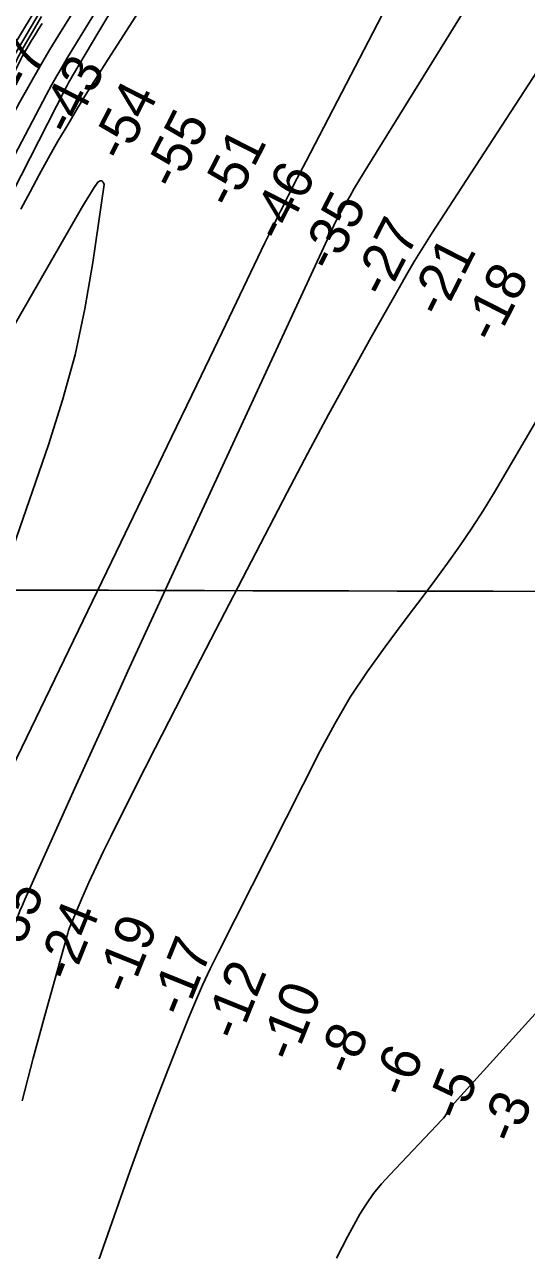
# Model space of a CAD drawing. Extents: x 3172231 to 3210228, y 940198 to 965780.
# Drawn here: x 3189174 to 3190025, y 956702 to 958781 of the extents above; entities that cross this region are included whole.
import ezdxf

# ---------------------------------------------------------------- set-up
doc = ezdxf.new("R2010")
doc.units = 0
for name, color, linetype in [('V-GRID-MAJR', 7, 'Continuous'), ('V-RIVR-RANG', 7, 'Continuous'), ('V-TOPO-DPTH', 7, 'Continuous'), ('V-TOPO-MAJR', 7, 'Continuous'), ('V-TOPO-MINR', 7, 'Continuous')]:
    doc.layers.add(name, color=color, linetype=linetype)

msp = doc.modelspace()

# ---------------------------------------------------------------- linework, layer by layer
at = {"layer": 'V-GRID-MAJR'}
msp.add_spline([(3176521.954, 957856.218), (3181737.509, 957841.425), (3186953.067, 957827.391), (3192168.626, 957814.116), (3197384.187, 957801.599), (3202599.75, 957789.841), (3207815.315, 957778.841), (3207815.316, 957778.841)], degree=3, dxfattribs=at)
at = {"layer": 'V-TOPO-DPTH'}
for points in [[(3189428.057, 959075.419), (3189235.502, 958767.734), (3189217.42, 958738.211), (3189199.722, 958708.465), (3189182.6, 958678.384), (3189165.863, 958648.078), (3189144.344, 958608.211), (3189117.464, 958557.637), (3189091.02, 958506.838), (3189065.231, 958455.704), (3189039.879, 958404.346), (3188638.5, 957577.889), (3188633.429, 957567.44), (3188628.363, 957556.99), (3188623.303, 957546.536), (3188618.247, 957536.08), (3188610.084, 957519.186), (3188608.188, 957515.144), (3188606.386, 957511.059), (3188604.639, 957506.949), (3188604.518, 957506.592), (3188303.327, 956535.18)], [(3188303.327, 956535.18), (3188604.518, 957506.592), (3188604.639, 957506.949), (3188606.386, 957511.059), (3188608.188, 957515.144), (3188610.084, 957519.186), (3188618.247, 957536.08), (3188623.303, 957546.536), (3188628.363, 957556.99), (3188633.429, 957567.44), (3188638.5, 957577.889), (3189039.879, 958404.346), (3189065.231, 958455.704), (3189091.02, 958506.838), (3189117.464, 958557.637), (3189144.344, 958608.211), (3189165.863, 958648.078), (3189182.6, 958678.384), (3189199.722, 958708.465), (3189217.42, 958738.211), (3189235.502, 958767.734), (3189428.057, 959075.419)], [(3189421.757, 959009.735), (3189247.113, 958724.485), (3189237.861, 958709.047), (3189228.807, 958693.497), (3189220.049, 958677.777), (3189211.489, 958661.946), (3189109.111, 958468.237), (3189050.372, 958355.038), (3188992.781, 958241.269), (3188936.913, 958126.644), (3188882.194, 958011.448), (3188666.485, 957548.351), (3188653.773, 957520.231), (3188641.491, 957491.93), (3188629.853, 957463.358), (3188618.645, 957434.605), (3188594.03, 957369.276), (3188571.36, 957307.542), (3188549.389, 957245.568), (3188528.464, 957183.232), (3188508.237, 957120.655), (3188340.07, 956585.018)], [(3189421.757, 959009.735), (3189247.113, 958724.485), (3189237.861, 958709.047), (3189228.807, 958693.497), (3189220.049, 958677.777), (3189211.489, 958661.946), (3189109.111, 958468.237), (3189050.372, 958355.038), (3188992.781, 958241.269), (3188936.913, 958126.644), (3188882.194, 958011.448), (3188666.485, 957548.351), (3188653.773, 957520.231), (3188641.491, 957491.93), (3188629.853, 957463.358), (3188618.645, 957434.605), (3188594.03, 957369.276), (3188571.36, 957307.542), (3188549.389, 957245.568), (3188528.464, 957183.232), (3188508.237, 957120.655), (3188340.07, 956585.018)], [(3188321.555, 956700.111), (3188368.862, 956864.72), (3188419.809, 957028.239), (3188473.184, 957191.031), (3188576.136, 957493.648), (3188579.984, 957504.537), (3188583.999, 957515.362), (3188588.265, 957526.09), (3188592.7, 957536.754), (3188687.161, 957756.628), (3188740.005, 957876.69), (3188794.252, 957996.101), (3188850.602, 958114.533), (3188908.355, 958232.313), (3189151.107, 958716.498), (3189154.583, 958723.26), (3189158.147, 958729.973), (3189161.845, 958736.613), (3189165.633, 958743.205), (3189225.127, 958844.389)], [(3189225.127, 958844.389), (3189165.633, 958743.205), (3189161.845, 958736.613), (3189158.147, 958729.973), (3189154.583, 958723.26), (3189151.107, 958716.498), (3188908.355, 958232.313), (3188850.602, 958114.533), (3188794.252, 957996.101), (3188740.005, 957876.69), (3188687.161, 957756.628), (3188592.7, 957536.754), (3188588.265, 957526.09), (3188583.999, 957515.362), (3188579.984, 957504.537), (3188576.136, 957493.648), (3188473.184, 957191.031), (3188419.809, 957028.239), (3188368.862, 956864.72), (3188321.555, 956700.111)], [(3189204.138, 958782.029), (3189198.113, 958772.529), (3189192.174, 958762.977), (3189186.362, 958753.346), (3189180.635, 958743.663), (3189170.516, 958726.292), (3189169.924, 958725.249), (3189168.262, 958722.062), (3188756.551, 957873.707), (3188728.074, 957813.94), (3188700.174, 957753.909), (3188673.14, 957693.483), (3188646.683, 957632.795), (3188599.025, 957521.293), (3188596.903, 957516.131), (3188594.878, 957510.931), (3188592.999, 957505.678), (3188591.217, 957500.388), (3188394.923, 956889.532), (3188352.906, 956754.879), (3188312.418, 956619.781)], [(3188312.418, 956619.781), (3188352.906, 956754.879), (3188394.923, 956889.532), (3188591.217, 957500.388), (3188592.999, 957505.678), (3188594.878, 957510.931), (3188596.903, 957516.131), (3188599.025, 957521.293), (3188646.683, 957632.795), (3188673.14, 957693.483), (3188700.174, 957753.909), (3188728.074, 957813.94), (3188756.551, 957873.707), (3189168.262, 958722.062), (3189169.924, 958725.249), (3189170.516, 958726.292), (3189180.635, 958743.663), (3189186.362, 958753.346), (3189192.174, 958762.977), (3189198.113, 958772.529), (3189204.138, 958782.029)], [(3189170.366, 956955.659), (3189189.063, 957028.147), (3189208.56, 957100.436), (3189247.437, 957239.978), (3189248.141, 957242.33), (3189248.905, 957244.662), (3189250.672, 957249.242), (3189271.642, 957298.815), (3189283.35, 957325.743), (3189295.411, 957352.507), (3189308.002, 957379.026), (3189320.946, 957405.382), (3189361.996, 957486.901), (3189395.844, 957553.835), (3189429.846, 957620.691), (3189464.076, 957687.43), (3189498.459, 957754.092), (3189619.321, 957987.433), (3189654.058, 958053.639), (3189689.259, 958119.595), (3189725.155, 958185.174), (3189761.516, 958250.503), (3189808.715, 958334.261), (3189822.036, 958357.394), (3189835.64, 958380.356), (3189849.669, 958403.061), (3189863.982, 958425.594), (3190079.814, 958758.517)], [(3189170.366, 956955.659), (3189189.063, 957028.147), (3189208.56, 957100.436), (3189247.437, 957239.978), (3189248.141, 957242.33), (3189248.905, 957244.662), (3189250.672, 957249.242), (3189271.642, 957298.815), (3189283.35, 957325.743), (3189295.411, 957352.507), (3189308.002, 957379.026), (3189320.946, 957405.382), (3189361.996, 957486.901), (3189395.844, 957553.835), (3189429.846, 957620.691), (3189464.076, 957687.43), (3189498.459, 957754.092), (3189619.321, 957987.433), (3189654.058, 958053.639), (3189689.259, 958119.595), (3189725.155, 958185.174), (3189761.516, 958250.503), (3189808.715, 958334.261), (3189822.036, 958357.394), (3189835.64, 958380.356), (3189849.669, 958403.061), (3189863.982, 958425.594), (3190079.814, 958758.517)], [(3189299.952, 956686.088), (3189330.117, 956771.651), (3189352.923, 956836.077), (3189372.12, 956889.266), (3189391.75, 956942.293), (3189412.03, 956995.074), (3189432.744, 957047.691), (3189452.191, 957096.216), (3189463.867, 957124.286), (3189476.022, 957152.138), (3189488.897, 957179.665), (3189502.252, 957206.975), (3189675.255, 957549.401), (3189699.954, 957595.204), (3189726.222, 957640.03), (3189754.846, 957683.39), (3189785.039, 957725.772), (3189804.219, 957751.227), (3189825.969, 957780.173), (3189847.669, 957809.157), (3189869.292, 957838.198), (3189890.864, 957867.277), (3189911.916, 957896.704), (3189932.324, 957926.555), (3189951.769, 957957.042), (3189970.572, 957987.954), (3190084.163, 958181.605)], [(3190084.163, 958181.605), (3189970.572, 957987.954), (3189951.769, 957957.042), (3189932.324, 957926.555), (3189911.916, 957896.704), (3189890.864, 957867.277), (3189869.292, 957838.198), (3189847.669, 957809.157), (3189825.969, 957780.173), (3189804.219, 957751.227), (3189785.039, 957725.772), (3189754.846, 957683.39), (3189726.222, 957640.03), (3189699.954, 957595.204), (3189675.255, 957549.401), (3189502.252, 957206.975), (3189488.897, 957179.665), (3189476.022, 957152.138), (3189463.867, 957124.286), (3189452.191, 957096.216), (3189432.744, 957047.691), (3189412.03, 956995.074), (3189391.75, 956942.293), (3189372.12, 956889.266), (3189352.923, 956836.077), (3189330.117, 956771.651), (3189299.952, 956686.088)], [(3189702.932, 956688.874), (3189712.383, 956707.764), (3189722.099, 956726.512), (3189732.213, 956745.05), (3189742.591, 956763.446), (3189753.773, 956781.285), (3189765.749, 956798.529), (3189778.918, 956814.88), (3189792.882, 956830.636), (3189881.84, 956924.09), (3189884.082, 956926.594), (3189886.218, 956929.181), (3189888.193, 956931.893), (3189890.061, 956934.687), (3189891.823, 956937.559), (3189893.552, 956940.45), (3189895.232, 956943.37), (3189896.88, 956946.309), (3190754.842, 957893.454)], [(3190754.842, 957893.454), (3189896.88, 956946.309), (3189895.232, 956943.37), (3189893.552, 956940.45), (3189891.823, 956937.559), (3189890.061, 956934.687), (3189888.193, 956931.893), (3189886.218, 956929.181), (3189884.082, 956926.594), (3189881.84, 956924.09), (3189792.882, 956830.636), (3189778.918, 956814.88), (3189765.749, 956798.529), (3189753.773, 956781.285), (3189742.591, 956763.446), (3189732.213, 956745.05), (3189722.099, 956726.512), (3189712.383, 956707.764), (3189702.932, 956688.874)]]:
    msp.add_lwpolyline(points, dxfattribs=at)
at = {"layer": 'V-TOPO-MAJR'}
for points in [[(3190019.816, 958967.021), (3189748.674, 958528.671), (3189740.698, 958515.577), (3189732.841, 958502.414), (3189725.164, 958489.145), (3189717.607, 958475.805), (3189703.756, 958450.964), (3189702.71, 958449.001), (3189701.738, 958447.001), (3189446.823, 957896.085), (3189399.5, 957793.378), (3189352.397, 957690.571), (3189305.624, 957587.613), (3189259.072, 957484.554), (3189174.835, 957297.268), (3189170.663, 957287.738), (3189166.619, 957278.155), (3189162.766, 957268.494), (3189159.041, 957258.78), (3189155.578, 957248.976), (3189152.335, 957239.103), (3189149.421, 957229.128), (3189146.727, 957219.085), (3188851.228, 956039.422)], [(3188256.02, 956106.407), (3188419.354, 956718.221), (3188455.447, 956847.035), (3188493.635, 956975.197), (3188534.965, 957102.381), (3188578.39, 957228.912), (3188657.782, 957451.289), (3188663.25, 957466.075), (3188668.94, 957480.773), (3188674.961, 957495.338), (3188681.203, 957509.814), (3188780.51, 957733.124), (3188837.584, 957858.706), (3188896.009, 957983.642), (3188956.459, 958107.611), (3189018.259, 958230.936), (3189243.771, 958671.956), (3189246.623, 958677.406), (3189249.543, 958682.819), (3189252.566, 958688.175), (3189255.656, 958693.494), (3189300.164, 958768.465), (3189325.741, 958811.129)]]:
    msp.add_lwpolyline(points, dxfattribs=at)
at = {"layer": 'V-TOPO-MINR'}
for points in [[(3189428.057, 959075.419), (3189235.502, 958767.734), (3189217.42, 958738.211), (3189199.722, 958708.465), (3189182.6, 958678.384), (3189165.863, 958648.078), (3189144.344, 958608.211), (3189117.464, 958557.637), (3189091.02, 958506.838), (3189065.231, 958455.704), (3189039.879, 958404.346), (3188638.5, 957577.889), (3188633.429, 957567.44), (3188628.363, 957556.99), (3188623.303, 957546.536), (3188618.247, 957536.08), (3188610.084, 957519.186), (3188608.188, 957515.144), (3188606.386, 957511.059), (3188604.639, 957506.949), (3188604.518, 957506.592), (3188303.327, 956535.18)], [(3189137.773, 957488.218), (3189337.43, 957902.537), (3189380.351, 957991.65), (3189423.249, 958080.773), (3189466.112, 958169.914), (3189508.952, 958259.066), (3189581.63, 958410.387), (3189588.144, 958423.872), (3189594.698, 958437.337), (3189601.312, 958450.773), (3189607.966, 958464.19), (3189611.656, 958471.587), (3189616.52, 958481.278), (3189621.418, 958490.951), (3189626.365, 958500.599), (3189631.346, 958510.231), (3189636.349, 958519.851), (3189641.349, 958529.472), (3189646.346, 958539.095), (3189651.339, 958548.72), (3189922.949, 959072.507)], [(3189421.757, 959009.735), (3189247.113, 958724.485), (3189237.861, 958709.047), (3189228.807, 958693.497), (3189220.049, 958677.777), (3189211.489, 958661.946), (3189109.111, 958468.237), (3189050.372, 958355.038), (3188992.781, 958241.269), (3188936.913, 958126.644), (3188882.194, 958011.448), (3188666.485, 957548.351), (3188653.773, 957520.231), (3188641.491, 957491.93), (3188629.853, 957463.358), (3188618.645, 957434.605), (3188594.03, 957369.276), (3188571.36, 957307.542), (3188549.389, 957245.568), (3188528.464, 957183.232), (3188508.237, 957120.655), (3188340.07, 956585.018)], [(3189469.644, 958961.647), (3189315.989, 958721.597), (3189298.545, 958694.057), (3189281.276, 958666.408), (3189264.272, 958638.596), (3189247.444, 958610.676), (3189230.969, 958582.549), (3189214.79, 958554.256), (3189199.055, 958525.714), (3189183.614, 958497.007), (3189167.953, 958467.336)], [(3189260.467, 958919.207), (3189162.345, 958754.999), (3189156.244, 958744.55), (3189150.285, 958734.023), (3189144.54, 958723.377), (3189138.937, 958712.652), (3188986.345, 958413.23), (3188913.114, 958266.393), (3188841.6, 958118.742), (3188772.663, 957969.87), (3188705.443, 957820.185), (3188587.2, 957550.639), (3188580.578, 957535.043), (3188574.207, 957519.349), (3188568.21, 957503.507), (3188562.463, 957487.568), (3188482.067, 957255.991), (3188437.923, 957123.701), (3188395.927, 956990.761), (3188357.153, 956856.846), (3188320.527, 956722.281), (3188161.765, 956109.905)], [(3189225.127, 958844.389), (3189165.633, 958743.205), (3189161.845, 958736.613), (3189158.147, 958729.973), (3189154.583, 958723.26), (3189151.107, 958716.498), (3188908.355, 958232.313), (3188850.602, 958114.533), (3188794.252, 957996.101), (3188740.005, 957876.69), (3188687.161, 957756.628), (3188592.7, 957536.754), (3188588.265, 957526.09), (3188583.999, 957515.362), (3188579.984, 957504.537), (3188576.136, 957493.648), (3188473.184, 957191.031), (3188419.809, 957028.239), (3188368.862, 956864.72), (3188321.555, 956700.111)], [(3189203.104, 958793.851), (3189168.262, 958734.028), (3189166.224, 958730.444), (3189164.237, 958726.834), (3189162.326, 958723.183), (3189160.465, 958719.504), (3188831.737, 958052.555), (3188788.88, 957963.791), (3188746.993, 957874.581), (3188706.562, 957784.702), (3188667.101, 957694.377), (3188596.145, 957528.291), (3188592.99, 957520.637), (3188589.966, 957512.932), (3188587.14, 957505.154), (3188584.446, 957497.325), (3188443.539, 957070.262), (3188391.112, 956906.047), (3188340.817, 956741.204), (3188293.719, 956575.42)], [(3189204.138, 958782.029), (3189198.113, 958772.529), (3189192.174, 958762.977), (3189186.362, 958753.346), (3189180.635, 958743.663), (3189170.516, 958726.292), (3189169.924, 958725.249), (3189168.262, 958722.062), (3188756.551, 957873.707), (3188728.074, 957813.94), (3188700.174, 957753.909), (3188673.14, 957693.483), (3188646.683, 957632.795), (3188599.025, 957521.293), (3188596.903, 957516.131), (3188594.878, 957510.931), (3188592.999, 957505.678), (3188591.217, 957500.388), (3188394.923, 956889.532), (3188352.906, 956754.879), (3188312.418, 956619.781)], [(3189170.366, 956955.659), (3189189.063, 957028.147), (3189208.56, 957100.436), (3189247.437, 957239.978), (3189248.141, 957242.33), (3189248.905, 957244.662), (3189250.672, 957249.242), (3189271.642, 957298.815), (3189283.35, 957325.743), (3189295.411, 957352.507), (3189308.002, 957379.026), (3189320.946, 957405.382), (3189361.996, 957486.901), (3189395.844, 957553.835), (3189429.846, 957620.691), (3189464.076, 957687.43), (3189498.459, 957754.092), (3189619.321, 957987.433), (3189654.058, 958053.639), (3189689.259, 958119.595), (3189725.155, 958185.174), (3189761.516, 958250.503), (3189808.715, 958334.261), (3189822.036, 958357.394), (3189835.64, 958380.356), (3189849.669, 958403.061), (3189863.982, 958425.594), (3190079.814, 958758.517)], [(3188971.586, 957364.507), (3189214.939, 958067.763), (3189238.861, 958143.841), (3189259.849, 958220.632), (3189276.436, 958298.492), (3189290.089, 958377.065), (3189309.221, 958509.424), (3189307.69, 958513.438), (3189305.507, 958515.74), (3189302.346, 958515.475), (3189298.532, 958513.499), (3189291.422, 958502.54), (3189284.45, 958491.495), (3189277.686, 958480.322), (3189271.06, 958469.064), (3189148.126, 958255.64)], [(3189299.952, 956686.088), (3189330.117, 956771.651), (3189352.923, 956836.077), (3189372.12, 956889.266), (3189391.75, 956942.293), (3189412.03, 956995.074), (3189432.744, 957047.691), (3189452.191, 957096.216), (3189463.867, 957124.286), (3189476.022, 957152.138), (3189488.897, 957179.665), (3189502.252, 957206.975), (3189675.255, 957549.401), (3189699.954, 957595.204), (3189726.222, 957640.03), (3189754.846, 957683.39), (3189785.039, 957725.772), (3189804.219, 957751.227), (3189825.969, 957780.173), (3189847.669, 957809.157), (3189869.292, 957838.198), (3189890.864, 957867.277), (3189911.916, 957896.704), (3189932.324, 957926.555), (3189951.769, 957957.042), (3189970.572, 957987.954), (3190084.163, 958181.605)], [(3189702.932, 956688.874), (3189712.383, 956707.764), (3189722.099, 956726.512), (3189732.213, 956745.05), (3189742.591, 956763.446), (3189753.773, 956781.285), (3189765.749, 956798.529), (3189778.918, 956814.88), (3189792.882, 956830.636), (3189881.84, 956924.09), (3189884.082, 956926.594), (3189886.218, 956929.181), (3189888.193, 956931.893), (3189890.061, 956934.687), (3189891.823, 956937.559), (3189893.552, 956940.45), (3189895.232, 956943.37), (3189896.88, 956946.309), (3190754.842, 957893.454)]]:
    msp.add_lwpolyline(points, dxfattribs=at)

# ---------------------------------------------------------------- texts
at = {"layer": 'V-RIVR-RANG'}
for s, rotation, p in [('-7', 63.026389, (3189178.926, 958663.965)), ('-43', 63.026389, (3189253.197, 958589.432)), ('-54', 63.026389, (3189342.663, 958544.754)), ('-55', 63.026389, (3189430.694, 958497.256)), ('-51', 63.026389, (3189526.621, 958465.273)), ('-46', 63.026389, (3189610.105, 958408.841)), ('-35', 63.026389, (3189696.58, 958358.286)), ('-27', 63.026389, (3189786.405, 958314.314)), ('-21', 63.026389, (3189881.614, 958280.92)), ('-18', 63.026389, (3189971.559, 958237.183)), ('-35', 67.994167, (3189160.416, 957190.489)), ('-24', 67.994167, (3189253.925, 957154.983)), ('-19', 67.994167, (3189352.869, 957132.928)), ('-17', 67.994167, (3189445.389, 957094.977)), ('-12', 67.994167, (3189537.019, 957054.824)), ('-10', 67.994167, (3189630.329, 957018.829)), ('-8', 67.994167, (3189728.779, 956995.552)), ('-6', 67.994167, (3189821.595, 956958.334)), ('-5', 67.994167, (3189913.621, 956919.161)), ('-3', 67.994167, (3190005.646, 956879.985))]:
    msp.add_text(s, height=67, rotation=rotation, dxfattribs=at).set_placement(p)

doc.saveas('drawing.dxf')
